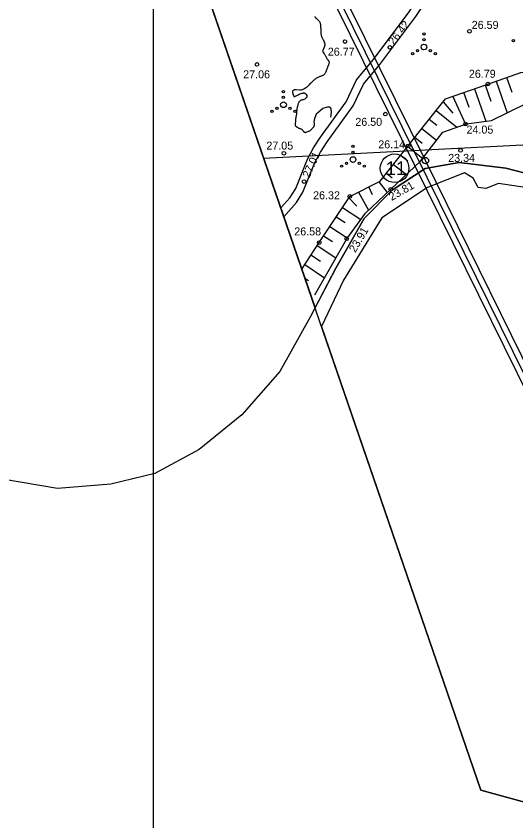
# Model space of a CAD drawing. Extents: x 509422 to 615075, y 6525431 to 6565970.
# Drawn here: x 512797.8 to 512885.2, y 6565682.8 to 6565823.6 of the extents above; entities that cross this region are included whole.
import ezdxf

# ---------------------------------------------------------------- set-up
doc = ezdxf.new("R2010")
doc.units = 0
for name, color, linetype in [('HALJASTUS', 7, 'Continuous'), ('HORISONTAAL', 7, 'Continuous'), ('KITSENDUSED', 7, 'Continuous'), ('KKR järvekogumid — eelis_kr_jarv_kogum', 7, 'Continuous'), ('kma_avalik_veekogu', 7, 'Continuous'), ('KORGUS', 7, 'Continuous'), ('MOOTPIIR', 7, 'Continuous'), ('PIIR', 7, 'Continuous'), ('PIIR_TM', 7, 'Continuous'), ('PIIRIMLEITUD', 7, 'Continuous'), ('PLOKK', 7, 'Continuous'), ('RELJEEF', 7, 'Continuous'), ('TEE', 7, 'Continuous'), ('VEEKOGU', 7, 'Continuous'), ('VORMISTUS', 7, 'Continuous')]:
    doc.layers.add(name, color=color, linetype=linetype)

msp = doc.modelspace()

# ---------------------------------------------------------------- linework, layer by layer
at = {"layer": 'HALJASTUS'}
for centre, radius in [((512869.12, 6565820.53), 0.2), ((512869.12, 6565819.53), 0.2), ((512884.75, 6565819.32), 0.2), ((512867.99, 6565817.58), 0.2), ((512869.12, 6565818.23), 0.5), ((512870.25, 6565817.58), 0.2), ((512867.12, 6565817.08), 0.2), ((512871.12, 6565817.08), 0.2), ((512844.56, 6565810.43), 0.2), ((512844.56, 6565809.43), 0.2), ((512844.56, 6565808.13), 0.5), ((512842.56, 6565806.98), 0.2), ((512843.43, 6565807.48), 0.2), ((512845.69, 6565807.48), 0.2), ((512846.56, 6565806.98), 0.2), ((512856.71, 6565800.83), 0.2), ((512856.71, 6565799.83), 0.2), ((512855.58, 6565797.88), 0.2), ((512856.71, 6565798.53), 0.5), ((512857.84, 6565797.88), 0.2), ((512854.71, 6565797.38), 0.2), ((512858.71, 6565797.38), 0.2)]:
    msp.add_circle(centre, radius, dxfattribs=at)
at = {"layer": 'HORISONTAAL'}
msp.add_lwpolyline([(512850.04, 6565823.54), (512850.06, 6565823.52), (512850.1, 6565823.46), (512850.14, 6565823.4), (512850.18, 6565823.35), (512850.23, 6565823.3), (512850.28, 6565823.25), (512850.33, 6565823.2), (512850.39, 6565823.15), (512850.45, 6565823.1), (512850.51, 6565823.06), (512850.56, 6565823.01), (512850.63, 6565822.96), (512850.69, 6565822.89), (512850.76, 6565822.83), (512850.81, 6565822.76), (512850.86, 6565822.68), (512850.9, 6565822.6), (512850.94, 6565822.51), (512850.96, 6565822.43), (512850.99, 6565822.34), (512850.99, 6565822.31), (512851.01, 6565822.21), (512851.03, 6565822.1), (512851.04, 6565822), (512851.04, 6565821.89), (512851.06, 6565821.7), (512851.06, 6565821.61), (512851.07, 6565821.52), (512851.07, 6565821.43), (512851.08, 6565821.34), (512851.09, 6565821.25), (512851.09, 6565821.16), (512851.09, 6565821.07), (512851.1, 6565820.98), (512851.1, 6565820.67), (512851.1, 6565820.6), (512851.11, 6565820.52), (512851.12, 6565820.44), (512851.13, 6565820.37), (512851.14, 6565820.29), (512851.16, 6565820.22), (512851.19, 6565820.15), (512851.22, 6565820.08), (512851.45, 6565819.62), (512851.49, 6565819.56), (512851.51, 6565819.52), (512851.71, 6565818.99), (512851.74, 6565818.91), (512851.76, 6565818.84), (512851.77, 6565818.76), (512851.78, 6565818.68), (512851.77, 6565818.6), (512851.77, 6565818.52), (512851.75, 6565818.45), (512851.72, 6565818.37), (512851.47, 6565817.72), (512851.46, 6565817.7), (512851.45, 6565817.68), (512851.45, 6565817.66), (512851.44, 6565817.64), (512851.41, 6565817.52), (512851.41, 6565817.48), (512851.45, 6565817.4), (512851.7, 6565817.04), (512851.75, 6565816.96), (512851.8, 6565816.87), (512851.85, 6565816.79), (512851.89, 6565816.7), (512851.9, 6565816.68), (512851.94, 6565816.6), (512851.98, 6565816.52), (512852.02, 6565816.44), (512852.06, 6565816.36), (512852.1, 6565816.29), (512852.14, 6565816.21), (512852.19, 6565816.14), (512852.24, 6565816.07), (512852.42, 6565815.81), (512852.44, 6565815.79), (512852.45, 6565815.78), (512852.46, 6565815.76), (512852.48, 6565815.74), (512852.54, 6565815.65), (512852.57, 6565815.55), (512852.51, 6565815.34), (512852.48, 6565815.25), (512852.45, 6565815.17), (512852.41, 6565815.08), (512852.38, 6565814.99), (512852.27, 6565814.71), (512852.23, 6565814.62), (512852.19, 6565814.52), (512852.16, 6565814.42), (512852.12, 6565814.32), (512852.09, 6565814.22), (512852.05, 6565814.12), (512852.01, 6565814.03), (512851.97, 6565813.93), (512851.89, 6565813.73), (512851.84, 6565813.63), (512851.78, 6565813.54), (512851.71, 6565813.46), (512851.63, 6565813.38), (512851.53, 6565813.32), (512851.44, 6565813.26), (512851.34, 6565813.21), (512851.24, 6565813.17), (512851.13, 6565813.13), (512851.03, 6565813.09), (512850.92, 6565813.06), (512850.82, 6565813.02), (512850.72, 6565812.98), (512850.59, 6565812.92), (512850.46, 6565812.86), (512850.34, 6565812.78), (512850.22, 6565812.7), (512850.1, 6565812.61), (512849.99, 6565812.51), (512849.88, 6565812.42), (512849.77, 6565812.32), (512849.71, 6565812.27), (512849.58, 6565812.15), (512849.45, 6565812.03), (512849.32, 6565811.9), (512849.19, 6565811.77), (512849.07, 6565811.64), (512848.94, 6565811.52), (512848.82, 6565811.39), (512848.69, 6565811.26), (512848.57, 6565811.14), (512848.43, 6565811.04), (512848.28, 6565810.95), (512848.12, 6565810.87), (512847.63, 6565810.68), (512847.61, 6565810.67), (512847.59, 6565810.67), (512847.58, 6565810.67), (512847.56, 6565810.66), (512847.49, 6565810.66), (512847.47, 6565810.66), (512847.45, 6565810.66), (512847.43, 6565810.66), (512847.41, 6565810.66), (512846.77, 6565810.72), (512846.72, 6565810.73), (512846.66, 6565810.73), (512846.61, 6565810.73), (512846.56, 6565810.73), (512846.5, 6565810.73), (512846.45, 6565810.72), (512846.4, 6565810.7), (512846.36, 6565810.68), (512846.22, 6565810.6), (512846.17, 6565810.55), (512846.13, 6565810.5), (512846.11, 6565810.43), (512846.11, 6565810.36), (512846.13, 6565810.29), (512846.15, 6565810.21), (512846.17, 6565810.14), (512846.2, 6565810.06), (512846.45, 6565809.52), (512847.13, 6565809.89), (512847.29, 6565809.96), (512847.46, 6565810.03), (512847.63, 6565810.09), (512847.8, 6565810.14), (512847.99, 6565810.18), (512848.07, 6565810.19), (512848.15, 6565810.19), (512848.22, 6565810.18), (512848.3, 6565810.15), (512848.37, 6565810.11), (512848.43, 6565810.07), (512848.48, 6565810.01), (512848.53, 6565809.94), (512848.62, 6565809.76), (512848.63, 6565809.74), (512848.64, 6565809.71), (512848.64, 6565809.69), (512848.64, 6565809.67), (512848.64, 6565809.57), (512848.64, 6565809.54), (512848.63, 6565809.52), (512848.63, 6565809.5), (512848.62, 6565809.48), (512848.54, 6565809.35), (512848.49, 6565809.28), (512848.43, 6565809.21), (512848.35, 6565809.16), (512848.27, 6565809.12), (512848.12, 6565809.06), (512848.01, 6565809.01), (512847.9, 6565808.98), (512847.79, 6565808.94), (512847.68, 6565808.91), (512847.65, 6565808.91), (512847.56, 6565808.87), (512847.47, 6565808.82), (512847.4, 6565808.76), (512847.33, 6565808.69), (512847.27, 6565808.6), (512847.22, 6565808.51), (512847.18, 6565808.42), (512847.14, 6565808.33), (512847.11, 6565808.24), (512847.08, 6565808.14), (512847.05, 6565808.05), (512847.02, 6565807.95), (512846.99, 6565807.81), (512846.95, 6565807.67), (512846.92, 6565807.52), (512846.9, 6565807.37), (512846.88, 6565807.22), (512846.87, 6565807.12), (512846.86, 6565807.02), (512846.85, 6565806.92), (512846.84, 6565806.82), (512846.84, 6565806.72), (512846.83, 6565806.62), (512846.82, 6565806.52), (512846.81, 6565806.42), (512846.79, 6565806.32), (512846.72, 6565805.89), (512846.71, 6565805.83), (512846.7, 6565805.77), (512846.69, 6565805.71), (512846.68, 6565805.65), (512846.67, 6565805.58), (512846.66, 6565805.52), (512846.66, 6565805.46), (512846.65, 6565805.39), (512846.6, 6565804.7), (512846.6, 6565804.68), (512846.6, 6565804.66), (512846.6, 6565804.65), (512846.6, 6565804.63), (512846.62, 6565804.56), (512846.62, 6565804.54), (512846.63, 6565804.52), (512846.88, 6565804.26), (512846.96, 6565804.19), (512847.05, 6565804.13), (512847.14, 6565804.08), (512847.24, 6565804.03), (512847.29, 6565804.02), (512847.37, 6565803.99), (512847.45, 6565803.96), (512847.53, 6565803.93), (512847.61, 6565803.9), (512847.69, 6565803.87), (512847.76, 6565803.83), (512847.82, 6565803.77), (512847.88, 6565803.71), (512847.94, 6565803.63), (512847.99, 6565803.58), (512848.04, 6565803.52), (512848.08, 6565803.47), (512848.13, 6565803.41), (512848.16, 6565803.38), (512848.2, 6565803.35), (512848.24, 6565803.32), (512848.29, 6565803.31), (512848.34, 6565803.3), (512848.4, 6565803.3), (512848.45, 6565803.31), (512848.5, 6565803.32), (512848.55, 6565803.33), (512848.81, 6565803.43), (512848.92, 6565803.48), (512849.03, 6565803.53), (512849.14, 6565803.59), (512849.25, 6565803.65), (512849.34, 6565803.72), (512849.44, 6565803.8), (512849.52, 6565803.89), (512849.6, 6565803.98), (512849.9, 6565804.33), (512849.95, 6565804.43), (512849.99, 6565804.53), (512850, 6565804.64), (512849.99, 6565804.76), (512849.96, 6565804.88), (512849.95, 6565805), (512849.94, 6565805.12), (512849.95, 6565805.24), (512849.95, 6565805.26), (512849.96, 6565805.39), (512849.99, 6565805.52), (512850.02, 6565805.64), (512850.05, 6565805.77), (512850.2, 6565806.2), (512850.22, 6565806.26), (512850.24, 6565806.31), (512850.26, 6565806.36), (512850.28, 6565806.41), (512850.31, 6565806.47), (512850.33, 6565806.52), (512850.36, 6565806.56), (512850.39, 6565806.6), (512850.42, 6565806.64), (512850.45, 6565806.67), (512850.49, 6565806.71), (512850.53, 6565806.74), (512851.45, 6565807.52), (512852.34, 6565807.76), (512852.4, 6565807.77), (512852.45, 6565807.78), (512852.51, 6565807.77), (512852.56, 6565807.76), (512852.61, 6565807.75), (512852.66, 6565807.72), (512852.7, 6565807.69), (512852.73, 6565807.64), (512852.77, 6565807.57), (512852.79, 6565807.52), (512852.81, 6565807.45), (512852.82, 6565807.39), (512852.85, 6565807.17), (512852.87, 6565807.06), (512852.87, 6565806.95), (512852.87, 6565806.84), (512852.87, 6565806.74), (512852.87, 6565806.63), (512852.86, 6565806.52), (512852.84, 6565806.41), (512852.83, 6565806.31), (512852.78, 6565805.99), (512852.78, 6565805.95)], dxfattribs=at)
at = {"layer": 'KITSENDUSED'}
for points in [[(512850.08, 6565772.6), (512823.93, 6565848.74), (512825.08, 6565884.49), (512827.68, 6565913.01), (512999.13, 6565916.09), (513158.67, 6565918.96), (513287.68, 6565921.28)], [(512825.25, 6565886.39), (512825.08, 6565884.49), (512823.93, 6565848.74), (512850.08, 6565772.6)], [(512850.08, 6565772.6), (512853.73, 6565779.55), (512858.68, 6565788.21), (512863.58, 6565793.2), (512869.33, 6565797), (512875.25, 6565798.02), (512883.45, 6565797.05), (512893.33, 6565794.44), (512899.72, 6565791.48), (512903.64, 6565786.56), (512906.66, 6565779.59), (512909.16, 6565772.51), (512911.94, 6565768.99), (512916.01, 6565766.89), (512923.01, 6565766.77), (512933.27, 6565768.13), (512941.1, 6565767.82), (512948.89, 6565767.5), (512956.72, 6565765.93)]]:
    msp.add_lwpolyline(points, dxfattribs=at)
at = {"layer": 'KKR järvekogumid — eelis_kr_jarv_kogum'}
msp.add_lwpolyline([(512850.08, 6565772.6), (512853.73, 6565779.55), (512858.68, 6565788.21), (512863.58, 6565793.2), (512869.33, 6565797), (512875.25, 6565798.02), (512883.45, 6565797.05), (512893.33, 6565794.44), (512899.72, 6565791.48), (512903.64, 6565786.56), (512906.66, 6565779.59), (512909.16, 6565772.51), (512911.94, 6565768.99), (512916.01, 6565766.89), (512923.01, 6565766.77), (512933.27, 6565768.13), (512941.1, 6565767.82), (512948.89, 6565767.5), (512956.72, 6565765.93)], dxfattribs=at)
at = {"layer": 'kma_avalik_veekogu'}
msp.add_lwpolyline([(512893.33, 6565794.44), (512883.45, 6565797.05), (512875.25, 6565798.02), (512869.33, 6565797), (512863.58, 6565793.2), (512858.68, 6565788.21), (512853.73, 6565779.55), (512849.29, 6565771.11), (512843.91, 6565761.46), (512837.29, 6565753.89), (512829.81, 6565747.81), (512822.1, 6565743.6), (512814.37, 6565741.74), (512805.04, 6565740.99), (512795.44, 6565742.6)], dxfattribs=at)
at = {"layer": 'KORGUS'}
for centre in [(512877.07, 6565821), (512855.31, 6565819.19), (512863.17, 6565818.17), (512839.93, 6565815.19), (512880.3, 6565811.74), (512862.36, 6565806.5), (512876.38, 6565804.74), (512866.36, 6565800.92), (512844.64, 6565799.65), (512875.51, 6565800.13), (512848.16, 6565794.7), (512856.16, 6565792.08), (512863.31, 6565793.35), (512850.82, 6565784.01), (512855.61, 6565784.69)]:
    msp.add_circle(centre, 0.32, dxfattribs=at)
at = {"layer": 'MOOTPIIR'}
msp.add_lwpolyline([(512879.07, 6565688.19), (512823.93, 6565848.74), (512825.08, 6565884.49), (512827.68, 6565913.01), (513448.17, 6565924.17), (513572.37, 6565857.8), (513561.32, 6565731.73), (513511.31, 6565499.19), (513354.42, 6565438.93), (513251.74, 6565463.51), (513252.75, 6565585.5)], close=True, dxfattribs=at)
at = {"layer": 'PIIR'}
msp.add_lwpolyline([(513442.38, 6565886.06), (512829.32, 6565875.03), (512905.6, 6565720.31), (513290.99, 6565614.4), (513289.99, 6565493.43), (513354.69, 6565477.94), (513483.57, 6565506.95), (513523.89, 6565738.26), (513543.84, 6565852.52)], close=True, dxfattribs=at)
at = {"layer": 'PIIR_TM'}
for points in [[(512906.3, 6565721.15), (512830.92, 6565874.06), (513442.23, 6565885.05), (513542.7, 6565851.84), (513522.91, 6565738.43), (513482.7, 6565507.78), (513354.69, 6565478.96), (513290.99, 6565494.21), (513291.99, 6565615.16)], [(512832.51, 6565873.09), (513442.08, 6565884.05), (513541.57, 6565851.16), (513521.92, 6565738.6), (513481.83, 6565508.61), (513354.7, 6565479.99), (513337.28, 6565484.16), (513292, 6565495), (513293, 6565615.92), (512907, 6565722), (512869.36, 6565798.35)]]:
    msp.add_lwpolyline(points, close=True, dxfattribs=at)
msp.add_circle((512863.99, 6565797.02), 2.5, dxfattribs=at)
at = {"layer": 'PIIRIMLEITUD'}
msp.add_circle((512869.36, 6565798.35), 0.57, dxfattribs=at)
at = {"layer": 'PLOKK'}
msp.add_lwpolyline([(512841.09, 6565798.78), (512887.51, 6565801.15), (512913.51, 6565761.15), (512977.21, 6565742.16)], dxfattribs=at)
at = {"layer": 'RELJEEF'}
for p, q in [((512881.75, 6565812.24), (512883.67, 6565806.74)), ((512884.56, 6565810.27), (512883.63, 6565812.9)), ((512877.97, 6565810.92), (512879.95, 6565805.25)), ((512880.86, 6565808.72), (512879.86, 6565811.58)), ((512874.19, 6565809.6), (512876.38, 6565804.74)), ((512877.01, 6565807.62), (512876.08, 6565810.26)), ((512874.24, 6565806.63), (512872.51, 6565808.66)), ((512871.26, 6565807.1), (512874.89, 6565804.21)), ((512871.34, 6565804.48), (512870.02, 6565805.53)), ((512868.77, 6565803.96), (512871.33, 6565801.94)), ((512868.82, 6565801.37), (512867.53, 6565802.4)), ((512866.29, 6565800.83), (512868.91, 6565798.75)), ((512866.28, 6565798.28), (512865.04, 6565799.27)), ((512863.8, 6565797.7), (512866.04, 6565795.92)), ((512863.54, 6565795.31), (512862.55, 6565796.13)), ((512861.25, 6565794.64), (512862.7, 6565792.77)), ((512857.68, 6565792.85), (512859.42, 6565789.69)), ((512860.15, 6565792.38), (512859.46, 6565793.74)), ((512857.36, 6565790.41), (512855.99, 6565791.83)), ((512854.89, 6565790.16), (512858.06, 6565788.06)), ((512855.33, 6565787.47), (512853.79, 6565788.49)), ((512852.68, 6565786.83), (512855.71, 6565784.82)), ((512853.14, 6565784.12), (512851.58, 6565785.16)), ((512850.47, 6565783.49), (512853.71, 6565781.35)), ((512851.04, 6565780.72), (512849.37, 6565781.82)), ((512848.27, 6565780.16), (512851.72, 6565777.87)), ((512848.95, 6565777.31), (512848.32, 6565777.72))]:
    msp.add_line(p, q, dxfattribs=at)
for points in [[(512847.75, 6565779.38), (512850.82, 6565784.01), (512856.16, 6565792.08), (512861.45, 6565794.75), (512864.34, 6565798.39), (512866.36, 6565800.92), (512869.23, 6565804.54), (512872.89, 6565809.15), (512880.3, 6565811.74), (512886.06, 6565813.75), (512890.38, 6565813.88), (512892.23, 6565813.94), (512894.09, 6565814), (512896.1, 6565812.67), (512896.49, 6565810.99), (512897.49, 6565809.58), (512898.75, 6565808.95), (512901.34, 6565809.13), (512903.07, 6565809.26), (512904.37, 6565808.12), (512905.88, 6565808.97), (512906.28, 6565810.29)], [(512850.02, 6565774.88), (512855.61, 6565784.69), (512858.87, 6565789.17), (512863.31, 6565793.35), (512868.53, 6565798.25), (512870.46, 6565800.79), (512872.39, 6565803.34), (512876.54, 6565804.79), (512880.9, 6565805.38), (512886.99, 6565808.37), (512892.55, 6565810.63), (512894.5, 6565811.88), (512894.98, 6565811.14), (512895.02, 6565809.75), (512895.06, 6565808.36), (512896.06, 6565806.88), (512900.14, 6565805.6), (512902.12, 6565806.27), (512903.22, 6565805.6), (512905.44, 6565805.97), (512906.2, 6565806.94), (512906.56, 6565808.13), (512906.28, 6565810.29)]]:
    msp.add_lwpolyline(points, dxfattribs=at)
at = {"layer": 'TEE'}
for points in [[(512844.08, 6565790.07), (512845.67, 6565791.85), (512846.71, 6565793.5), (512848.78, 6565798.61), (512849.82, 6565800.57), (512851.01, 6565802.43), (512855.53, 6565808.65), (512857.35, 6565812.5), (512860.31, 6565816.03), (512866.54, 6565824.39), (512875.02, 6565837.27), (512875.49, 6565838.4)], [(512844.61, 6565788.54), (512846.81, 6565791), (512847.97, 6565792.85), (512850.07, 6565798.01), (512851.05, 6565799.86), (512852.18, 6565801.64), (512856.75, 6565807.92), (512858.56, 6565811.73), (512861.43, 6565815.15), (512867.7, 6565823.57), (512876.28, 6565836.6), (512877.13, 6565838.64)]]:
    msp.add_lwpolyline(points, dxfattribs=at)
at = {"layer": 'VEEKOGU'}
for points in [[(512956.72, 6565765.93), (512948.89, 6565767.5), (512941.1, 6565767.82), (512933.27, 6565768.13), (512923.01, 6565766.77), (512916.01, 6565766.89), (512911.94, 6565768.99), (512909.16, 6565772.51), (512906.66, 6565779.59), (512903.64, 6565786.56), (512899.72, 6565791.48), (512893.33, 6565794.44), (512888, 6565793.48), (512882.14, 6565794.37), (512879.96, 6565793.49), (512878.58, 6565793.66), (512877.74, 6565795.29), (512876.18, 6565796.24), (512869.71, 6565793.65), (512861.73, 6565788.34), (512855.04, 6565777.46), (512851.2, 6565769.34), (512879.07, 6565688.19), (513252.75, 6565585.5)], [(512851.2, 6565769.34), (512879.07, 6565688.19), (513252.75, 6565585.5), (513251.74, 6565463.51), (513328.96, 6565445.02)]]:
    msp.add_lwpolyline(points, dxfattribs=at)
at = {"layer": 'VORMISTUS'}
msp.add_line((512821.85, 6565395.84), (512821.86, 6565969.84), dxfattribs=at)

# ---------------------------------------------------------------- texts
at = {"layer": 'KORGUS'}
for s, rotation, p in [('26.42 ', 52.057, (512863.84, 6565818.45)), ('27.01 ', 65.8614, (512849.08, 6565795.22)), ('23.81 ', 29.5557, (512863.47, 6565791.29)), ('23.91 ', 59.3963, (512857.1, 6565782.16))]:
    msp.add_text(s, height=1.4, rotation=rotation, dxfattribs=at).set_placement(p)
for s, p in [('26.59 ', (512877.47, 6565821.4)), ('26.77 ', (512852.31, 6565816.71)), ('27.06 ', (512837.52, 6565812.75)), ('26.79 ', (512876.97, 6565812.85)), ('26.50 ', (512857.12, 6565804.44)), ('24.05 ', (512876.56, 6565803.08)), ('27.05 ', (512841.57, 6565800.28)), ('26.14 ', (512861.13, 6565800.5)), ('23.34 ', (512873.36, 6565798.13)), ('26.32 ', (512849.74, 6565791.59)), ('26.58 ', (512846.45, 6565785.27))]:
    msp.add_text(s, height=1.4, dxfattribs=at).set_placement(p)
at = {"layer": 'PIIR_TM'}
msp.add_text('11', height=2.4, dxfattribs=at).set_placement((512862.43, 6565795.82))

doc.saveas('drawing.dxf')
